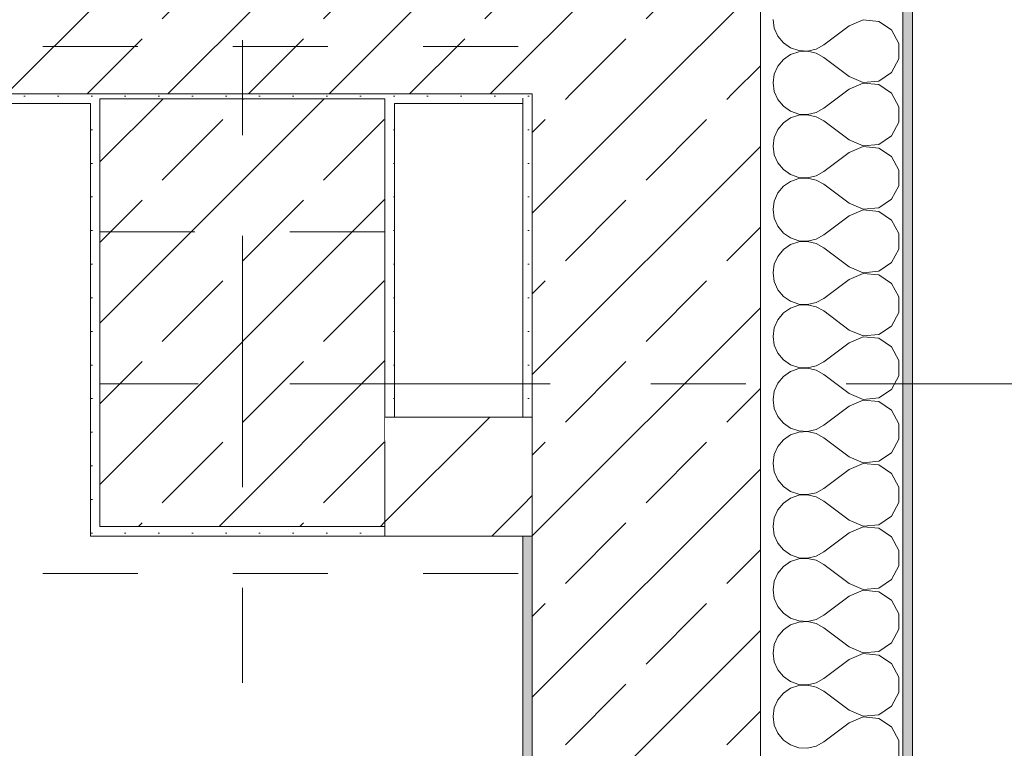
# Model space of a CAD drawing. Header units: metres. Extents: x -3.6 to 90.7, y -11.1 to 18.
# Tile 696 of 708: x 61.5 to 62.5, y 12.8 to 13.5. Entities that reach past the tile are written whole.
import ezdxf

# ---------------------------------------------------------------- set-up
doc = ezdxf.new("R2010")
doc.units = ezdxf.units.M
doc.header["$MEASUREMENT"] = 0
for name, pattern in [('Achse', [0.2, 0.1, -0.05, 0, -0.05]), ('Strichlinie doppelt', [0.546806, 0.264583, -0.105833, 0.070556, -0.105833]), ('Untersicht', [0.1, 0.075, -0.025]), ('Wipeout_Contour', [1, 0, -1])]:
    doc.linetypes.add(name, pattern=pattern)
for name, color, linetype in [('152 - Bemaßung_ Beschriftung.Ausbau', 7, 'Continuous'), ('451 - Universal.Achsen Raster', 7, 'Continuous'), ('603 - Struktur.Bodenplatte_ Decke Roh', 7, 'Continuous'), ('604 - Struktur.Wand Aussen', 7, 'Continuous'), ('605 - Struktur.Wand Innen', 7, 'Continuous'), ('607 - Struktur.Stütze', 7, 'Continuous'), ('608 - Struktur.Träger', 7, 'Continuous'), ('650 - Abdeckung.Fußboden Aufbau', 7, 'Continuous'), ('Neubau_653 - Abdeckung.TB Verkofferung', 7, 'Continuous')]:
    doc.layers.add(name, color=color, linetype=linetype)
doc.styles.add('ERSTELLTER_STIL_2', font='txt')
doc.dimstyles.new('ERSTELLTER_STIL__1', dxfattribs={"dimtxt": 0.1, "dimasz": 0.0532, "dimexe": 0.18, "dimexo": 0.0625, "dimgap": 0, "dimtad": 1, "dimzin": 0, "dimdsep": 46, "dimtxsty": 'ERSTELLTER_STIL_2', "dimblk": 'ARROWHEAD_2', "dimblk1": 'ARROWHEAD_2', "dimblk2": 'ARROWHEAD_2', "dimcen": 0.09, "dimse1": 1, "dimse2": 1, "dimclrd": 7, "dimclre": 7, "dimclrt": 7, "dimazin": 0, "dimtfac": 1, "dimtdec": 4, "dimtmove": 0, "dimatfit": 3, "dimfxl": 1, "dimtolj": 1, "dimtzin": 0, "dimarcsym": 0})
doc.dimstyles.new('ERSTELLTER_STIL__3', dxfattribs={"dimtxt": 0.1, "dimasz": 0.0532, "dimexe": 0.18, "dimexo": 0.0625, "dimgap": 0, "dimtad": 1, "dimtih": 1, "dimtoh": 1, "dimzin": 0, "dimdsep": 46, "dimtxsty": 'ERSTELLTER_STIL_2', "dimblk": 'ARROWHEAD_2', "dimblk1": 'ARROWHEAD_2', "dimblk2": 'ARROWHEAD_2', "dimcen": 0.09, "dimse1": 1, "dimse2": 1, "dimclrd": 7, "dimclre": 7, "dimclrt": 7, "dimazin": 0, "dimtfac": 1, "dimtdec": 4, "dimtmove": 0, "dimatfit": 3, "dimfxl": 1, "dimtolj": 1, "dimtzin": 0, "dimarcsym": 0})
doc.dimstyles.new('ERSTELLTER_STIL__9', dxfattribs={"dimtxt": 0.1, "dimasz": 0.0532, "dimexe": 0.18, "dimexo": 0.0625, "dimgap": 0, "dimtad": 1, "dimtih": 1, "dimtoh": 1, "dimzin": 0, "dimdsep": 46, "dimtxsty": 'ERSTELLTER_STIL_2', "dimblk": 'ARROWHEAD_2', "dimblk1": 'ARROWHEAD_2', "dimblk2": 'ARROWHEAD_2', "dimcen": 0.09, "dimse1": 1, "dimse2": 1, "dimclrd": 7, "dimclre": 7, "dimclrt": 7, "dimazin": 0, "dimtfac": 1, "dimtdec": 4, "dimtmove": 2, "dimatfit": 3, "dimfxl": 1, "dimtolj": 1, "dimtzin": 0, "dimarcsym": 0})
pattern_1 = [(45, (0, 0), (-0.08485281, 0.08485281), []), (45, (-0.04243, 0.04243), (-0.08485281, 0.08485281), [0.09, -0.03])]
pattern_2 = [(45, (0, 0), (-0.01767767, 0.01767767), [0, -0.025])]
pattern_3 = [(45, (0, 0), (-0.06363961, 0.06363961), [])]

# ---------------------------------------------------------------- blocks, each defined once
blk = doc.blocks.new('*X68')
at = {"layer": '604 - Struktur.Wand Aussen', "color": 7, "linetype": 'Continuous', "lineweight": 5}
for p, q in [((62.2884, 13.5333), (62.2896, 13.5242)), ((62.3833, 13.533), (62.3684, 13.5267)), ((62.3995, 13.5314), (62.3833, 13.533)), ((62.2896, 13.5242), (62.2933, 13.5158)), ((62.3684, 13.5267), (62.3417, 13.5067)), ((62.413, 13.5224), (62.3995, 13.5314)), ((62.4207, 13.5081), (62.413, 13.5224)), ((62.2933, 13.5158), (62.2992, 13.5087)), ((62.2992, 13.5087), (62.3068, 13.5035)), ((62.3068, 13.5035), (62.3155, 13.5006)), ((62.3155, 13.5006), (62.3247, 13.5001)), ((62.3247, 13.5001), (62.3336, 13.5022)), ((62.3336, 13.5022), (62.3417, 13.5067)), ((62.4207, 13.4919), (62.4207, 13.5081)), ((62.2992, 13.4913), (62.2933, 13.4842)), ((62.3068, 13.4965), (62.2992, 13.4913)), ((62.3155, 13.4994), (62.3068, 13.4965)), ((62.3247, 13.4999), (62.3155, 13.4994)), ((62.3336, 13.4978), (62.3247, 13.4999)), ((62.3417, 13.4933), (62.3336, 13.4978)), ((62.3684, 13.4733), (62.3417, 13.4933)), ((62.413, 13.4776), (62.4207, 13.4919)), ((62.2933, 13.4842), (62.2896, 13.4758)), ((62.2896, 13.4758), (62.2884, 13.4667)), ((62.3684, 13.4733), (62.3833, 13.467)), ((62.3995, 13.4686), (62.413, 13.4776)), ((62.2884, 13.4667), (62.2896, 13.4576)), ((62.3684, 13.46), (62.3417, 13.44)), ((62.3833, 13.4663), (62.3684, 13.46)), ((62.3833, 13.467), (62.3995, 13.4686)), ((62.3995, 13.4648), (62.3833, 13.4663)), ((62.413, 13.4558), (62.3995, 13.4648)), ((62.2896, 13.4576), (62.2933, 13.4491)), ((62.2933, 13.4491), (62.2992, 13.4421)), ((62.4207, 13.4415), (62.413, 13.4558)), ((62.2992, 13.4421), (62.3068, 13.4369)), ((62.3336, 13.4355), (62.3417, 13.44)), ((62.4207, 13.4252), (62.4207, 13.4415)), ((62.3068, 13.4298), (62.2992, 13.4246)), ((62.3068, 13.4369), (62.3155, 13.4339)), ((62.3155, 13.4328), (62.3068, 13.4298)), ((62.3155, 13.4339), (62.3247, 13.4335)), ((62.3247, 13.4332), (62.3155, 13.4328)), ((62.3247, 13.4335), (62.3336, 13.4355)), ((62.3336, 13.4311), (62.3247, 13.4332)), ((62.3417, 13.4267), (62.3336, 13.4311)), ((62.2933, 13.4175), (62.2896, 13.4091)), ((62.2992, 13.4246), (62.2933, 13.4175)), ((62.3684, 13.4067), (62.3417, 13.4267)), ((62.413, 13.4109), (62.4207, 13.4252)), ((62.2896, 13.4091), (62.2884, 13.4)), ((62.3995, 13.4019), (62.413, 13.4109)), ((62.2884, 13.4), (62.2896, 13.3909)), ((62.3684, 13.4067), (62.3833, 13.4004)), ((62.3833, 13.3996), (62.3684, 13.3933)), ((62.3833, 13.4004), (62.3995, 13.4019)), ((62.3995, 13.3981), (62.3833, 13.3996)), ((62.413, 13.3891), (62.3995, 13.3981)), ((62.2896, 13.3909), (62.2933, 13.3825)), ((62.3684, 13.3933), (62.3417, 13.3733)), ((62.4207, 13.3748), (62.413, 13.3891)), ((62.2933, 13.3825), (62.2992, 13.3754)), ((62.2992, 13.3754), (62.3068, 13.3702)), ((62.3068, 13.3702), (62.3155, 13.3672)), ((62.3155, 13.3661), (62.3068, 13.3631)), ((62.3155, 13.3672), (62.3247, 13.3668)), ((62.3247, 13.3665), (62.3155, 13.3661)), ((62.3247, 13.3668), (62.3336, 13.3689)), ((62.3336, 13.3645), (62.3247, 13.3665)), ((62.3336, 13.3689), (62.3417, 13.3733)), ((62.4207, 13.3585), (62.4207, 13.3748)), ((62.2992, 13.3579), (62.2933, 13.3509)), ((62.3068, 13.3631), (62.2992, 13.3579)), ((62.3417, 13.36), (62.3336, 13.3645)), ((62.3684, 13.34), (62.3417, 13.36)), ((62.413, 13.3442), (62.4207, 13.3585)), ((62.2933, 13.3509), (62.2896, 13.3424)), ((62.2896, 13.3424), (62.2884, 13.3333)), ((62.3684, 13.34), (62.3833, 13.3337)), ((62.3833, 13.3337), (62.3995, 13.3352)), ((62.3995, 13.3352), (62.413, 13.3442)), ((62.2884, 13.3333), (62.2896, 13.3242)), ((62.3684, 13.3267), (62.3417, 13.3067)), ((62.3833, 13.333), (62.3684, 13.3267)), ((62.3995, 13.3314), (62.3833, 13.333)), ((62.413, 13.3224), (62.3995, 13.3314)), ((62.2896, 13.3242), (62.2933, 13.3158)), ((62.2933, 13.3158), (62.2992, 13.3087)), ((62.4207, 13.3081), (62.413, 13.3224)), ((62.2992, 13.3087), (62.3068, 13.3035)), ((62.3336, 13.3022), (62.3417, 13.3067)), ((62.4207, 13.2919), (62.4207, 13.3081)), ((62.3068, 13.2965), (62.2992, 13.2913)), ((62.3068, 13.3035), (62.3155, 13.3006)), ((62.3155, 13.2994), (62.3068, 13.2965)), ((62.3155, 13.3006), (62.3247, 13.3001)), ((62.3247, 13.2999), (62.3155, 13.2994)), ((62.3247, 13.3001), (62.3336, 13.3022)), ((62.3336, 13.2978), (62.3247, 13.2999)), ((62.3417, 13.2933), (62.3336, 13.2978)), ((62.3684, 13.2733), (62.3417, 13.2933)), ((62.2933, 13.2842), (62.2896, 13.2758)), ((62.2992, 13.2913), (62.2933, 13.2842)), ((62.413, 13.2776), (62.4207, 13.2919)), ((62.2896, 13.2758), (62.2884, 13.2667)), ((62.3684, 13.2733), (62.3833, 13.267)), ((62.3995, 13.2686), (62.413, 13.2776)), ((62.2884, 13.2667), (62.2896, 13.2576)), ((62.3833, 13.2663), (62.3684, 13.26)), ((62.3833, 13.267), (62.3995, 13.2686)), ((62.3995, 13.2648), (62.3833, 13.2663)), ((62.413, 13.2558), (62.3995, 13.2648)), ((62.2896, 13.2576), (62.2933, 13.2491)), ((62.3684, 13.26), (62.3417, 13.24)), ((62.4207, 13.2415), (62.413, 13.2558)), ((62.2933, 13.2491), (62.2992, 13.2421)), ((62.2992, 13.2421), (62.3068, 13.2369)), ((62.4207, 13.2252), (62.4207, 13.2415)), ((62.3068, 13.2369), (62.3155, 13.2339)), ((62.3155, 13.2328), (62.3068, 13.2298)), ((62.3155, 13.2339), (62.3247, 13.2335)), ((62.3247, 13.2332), (62.3155, 13.2328)), ((62.3247, 13.2335), (62.3336, 13.2355)), ((62.3336, 13.2311), (62.3247, 13.2332)), ((62.3336, 13.2355), (62.3417, 13.24)), ((62.3417, 13.2267), (62.3336, 13.2311)), ((62.2992, 13.2246), (62.2933, 13.2175)), ((62.3068, 13.2298), (62.2992, 13.2246)), ((62.3684, 13.2067), (62.3417, 13.2267)), ((62.413, 13.2109), (62.4207, 13.2252)), ((62.2933, 13.2175), (62.2896, 13.2091)), ((62.3995, 13.2019), (62.413, 13.2109)), ((62.2896, 13.2091), (62.2884, 13.2)), ((62.2884, 13.2), (62.2896, 13.1909)), ((62.3684, 13.2067), (62.3833, 13.2004)), ((62.3833, 13.2004), (62.3995, 13.2019)), ((62.2896, 13.1909), (62.2933, 13.1825)), ((62.3684, 13.1933), (62.3417, 13.1733)), ((62.3833, 13.1996), (62.3684, 13.1933)), ((62.3995, 13.1981), (62.3833, 13.1996)), ((62.413, 13.1891), (62.3995, 13.1981)), ((62.2933, 13.1825), (62.2992, 13.1754)), ((62.4207, 13.1748), (62.413, 13.1891)), ((62.2992, 13.1754), (62.3068, 13.1702)), ((62.3068, 13.1702), (62.3155, 13.1672)), ((62.3247, 13.1668), (62.3336, 13.1689)), ((62.3336, 13.1689), (62.3417, 13.1733)), ((62.4207, 13.1585), (62.4207, 13.1748)), ((62.3068, 13.1631), (62.2992, 13.1579)), ((62.3155, 13.1661), (62.3068, 13.1631)), ((62.3155, 13.1672), (62.3247, 13.1668)), ((62.3247, 13.1665), (62.3155, 13.1661)), ((62.3336, 13.1645), (62.3247, 13.1665)), ((62.3417, 13.16), (62.3336, 13.1645)), ((62.3684, 13.14), (62.3417, 13.16)), ((62.413, 13.1442), (62.4207, 13.1585)), ((62.2933, 13.1509), (62.2896, 13.1424)), ((62.2992, 13.1579), (62.2933, 13.1509)), ((62.2896, 13.1424), (62.2884, 13.1333)), ((62.3684, 13.14), (62.3833, 13.1337)), ((62.3995, 13.1352), (62.413, 13.1442)), ((62.2884, 13.1333), (62.2896, 13.1242)), ((62.3833, 13.133), (62.3684, 13.1267)), ((62.3833, 13.1337), (62.3995, 13.1352)), ((62.3995, 13.1314), (62.3833, 13.133)), ((62.413, 13.1224), (62.3995, 13.1314)), ((62.2896, 13.1242), (62.2933, 13.1158)), ((62.3684, 13.1267), (62.3417, 13.1067)), ((62.4207, 13.1081), (62.413, 13.1224)), ((62.2933, 13.1158), (62.2992, 13.1087)), ((62.2992, 13.1087), (62.3068, 13.1035)), ((62.3336, 13.1022), (62.3417, 13.1067)), ((62.4207, 13.0919), (62.4207, 13.1081)), ((62.3068, 13.0965), (62.2992, 13.0913)), ((62.3068, 13.1035), (62.3155, 13.1006)), ((62.3155, 13.0994), (62.3068, 13.0965)), ((62.3155, 13.1006), (62.3247, 13.1001)), ((62.3247, 13.0999), (62.3155, 13.0994)), ((62.3247, 13.1001), (62.3336, 13.1022)), ((62.3336, 13.0978), (62.3247, 13.0999)), ((62.3417, 13.0933), (62.3336, 13.0978)), ((62.2992, 13.0913), (62.2933, 13.0842)), ((62.3684, 13.0733), (62.3417, 13.0933)), ((62.413, 13.0776), (62.4207, 13.0919)), ((62.2896, 13.0758), (62.2884, 13.0667)), ((62.2933, 13.0842), (62.2896, 13.0758)), ((62.3995, 13.0686), (62.413, 13.0776)), ((62.2884, 13.0667), (62.2896, 13.0576)), ((62.3684, 13.0733), (62.3833, 13.067)), ((62.3833, 13.0663), (62.3684, 13.06)), ((62.3833, 13.067), (62.3995, 13.0686)), ((62.3995, 13.0648), (62.3833, 13.0663)), ((62.2896, 13.0576), (62.2933, 13.0491)), ((62.3684, 13.06), (62.3417, 13.04)), ((62.413, 13.0558), (62.3995, 13.0648)), ((62.4207, 13.0415), (62.413, 13.0558)), ((62.2933, 13.0491), (62.2992, 13.0421)), ((62.2992, 13.0421), (62.3068, 13.0369)), ((62.3068, 13.0369), (62.3155, 13.0339)), ((62.3247, 13.0335), (62.3336, 13.0355)), ((62.3336, 13.0355), (62.3417, 13.04)), ((62.4207, 13.0252), (62.4207, 13.0415)), ((62.2992, 13.0246), (62.2933, 13.0175)), ((62.3068, 13.0298), (62.2992, 13.0246)), ((62.3155, 13.0328), (62.3068, 13.0298)), ((62.3155, 13.0339), (62.3247, 13.0335)), ((62.3247, 13.0332), (62.3155, 13.0328)), ((62.3336, 13.0311), (62.3247, 13.0332)), ((62.3417, 13.0267), (62.3336, 13.0311)), ((62.3684, 13.0067), (62.3417, 13.0267)), ((62.413, 13.0109), (62.4207, 13.0252)), ((62.2933, 13.0175), (62.2896, 13.0091)), ((62.2896, 13.0091), (62.2884, 13)), ((62.3684, 13.0067), (62.3833, 13.0004)), ((62.3995, 13.0019), (62.413, 13.0109)), ((62.2884, 13), (62.2896, 12.9909)), ((62.3684, 12.9933), (62.3417, 12.9733)), ((62.3833, 12.9996), (62.3684, 12.9933)), ((62.3833, 13.0004), (62.3995, 13.0019)), ((62.3995, 12.9981), (62.3833, 12.9996)), ((62.413, 12.9891), (62.3995, 12.9981)), ((62.2896, 12.9909), (62.2933, 12.9825)), ((62.2933, 12.9825), (62.2992, 12.9754)), ((62.4207, 12.9748), (62.413, 12.9891)), ((62.2992, 12.9754), (62.3068, 12.9702)), ((62.3336, 12.9689), (62.3417, 12.9733)), ((62.4207, 12.9585), (62.4207, 12.9748)), ((62.3068, 12.9631), (62.2992, 12.9579)), ((62.3068, 12.9702), (62.3155, 12.9672)), ((62.3155, 12.9661), (62.3068, 12.9631)), ((62.3155, 12.9672), (62.3247, 12.9668)), ((62.3247, 12.9665), (62.3155, 12.9661)), ((62.3247, 12.9668), (62.3336, 12.9689)), ((62.3336, 12.9645), (62.3247, 12.9665)), ((62.3417, 12.96), (62.3336, 12.9645)), ((62.2992, 12.9579), (62.2933, 12.9509)), ((62.3684, 12.94), (62.3417, 12.96)), ((62.413, 12.9442), (62.4207, 12.9585)), ((62.2896, 12.9424), (62.2884, 12.9333)), ((62.2933, 12.9509), (62.2896, 12.9424)), ((62.3995, 12.9352), (62.413, 12.9442)), ((62.2884, 12.9333), (62.2896, 12.9242)), ((62.3684, 12.94), (62.3833, 12.9337)), ((62.3833, 12.933), (62.3684, 12.9267)), ((62.3833, 12.9337), (62.3995, 12.9352)), ((62.3995, 12.9314), (62.3833, 12.933)), ((62.413, 12.9224), (62.3995, 12.9314)), ((62.2896, 12.9242), (62.2933, 12.9158)), ((62.3684, 12.9267), (62.3417, 12.9067)), ((62.4207, 12.9081), (62.413, 12.9224)), ((62.2933, 12.9158), (62.2992, 12.9087)), ((62.2992, 12.9087), (62.3068, 12.9035)), ((62.3068, 12.9035), (62.3155, 12.9006)), ((62.3155, 12.9006), (62.3247, 12.9001)), ((62.3247, 12.8999), (62.3155, 12.8994)), ((62.3247, 12.9001), (62.3336, 12.9022)), ((62.3336, 12.8978), (62.3247, 12.8999)), ((62.3336, 12.9022), (62.3417, 12.9067)), ((62.4207, 12.8919), (62.4207, 12.9081)), ((62.2992, 12.8913), (62.2933, 12.8842)), ((62.3068, 12.8965), (62.2992, 12.8913)), ((62.3155, 12.8994), (62.3068, 12.8965)), ((62.3417, 12.8933), (62.3336, 12.8978)), ((62.3684, 12.8733), (62.3417, 12.8933)), ((62.413, 12.8776), (62.4207, 12.8919)), ((62.2933, 12.8842), (62.2896, 12.8758)), ((62.2896, 12.8758), (62.2884, 12.8667)), ((62.3684, 12.8733), (62.3833, 12.867)), ((62.3833, 12.867), (62.3995, 12.8686)), ((62.3995, 12.8686), (62.413, 12.8776)), ((62.2884, 12.8667), (62.2896, 12.8576)), ((62.3684, 12.86), (62.3417, 12.84)), ((62.3833, 12.8663), (62.3684, 12.86)), ((62.3995, 12.8648), (62.3833, 12.8663)), ((62.413, 12.8558), (62.3995, 12.8648)), ((62.2896, 12.8576), (62.2933, 12.8491)), ((62.2933, 12.8491), (62.2992, 12.8421)), ((62.4207, 12.8415), (62.413, 12.8558)), ((62.2992, 12.8421), (62.3068, 12.8369)), ((62.3336, 12.8355), (62.3417, 12.84)), ((62.4207, 12.8252), (62.4207, 12.8415)), ((62.3068, 12.8298), (62.2992, 12.8246)), ((62.3068, 12.8369), (62.3155, 12.8339)), ((62.3155, 12.8328), (62.3068, 12.8298)), ((62.3155, 12.8339), (62.3247, 12.8335)), ((62.3247, 12.8332), (62.3155, 12.8328)), ((62.3247, 12.8335), (62.3336, 12.8355)), ((62.3336, 12.8311), (62.3247, 12.8332)), ((62.3417, 12.8267), (62.3336, 12.8311)), ((62.2933, 12.8175), (62.2896, 12.8091)), ((62.2992, 12.8246), (62.2933, 12.8175)), ((62.3684, 12.8067), (62.3417, 12.8267)), ((62.413, 12.8109), (62.4207, 12.8252)), ((62.2896, 12.8091), (62.2884, 12.8)), ((62.3684, 12.8067), (62.3833, 12.8004)), ((62.3995, 12.8019), (62.413, 12.8109)), ((62.2884, 12.8), (62.2896, 12.7909)), ((62.3833, 12.7996), (62.3684, 12.7933)), ((62.3833, 12.8004), (62.3995, 12.8019)), ((62.3995, 12.7981), (62.3833, 12.7996)), ((62.413, 12.7891), (62.3995, 12.7981)), ((62.2896, 12.7909), (62.2933, 12.7825)), ((62.3684, 12.7933), (62.3417, 12.7733)), ((62.4207, 12.7748), (62.413, 12.7891)), ((62.2933, 12.7825), (62.2992, 12.7754)), ((62.2992, 12.7754), (62.3068, 12.7702)), ((62.3068, 12.7702), (62.3155, 12.7672)), ((62.3155, 12.7672), (62.3247, 12.7668)), ((62.3247, 12.7668), (62.3336, 12.7689)), ((62.3336, 12.7689), (62.3417, 12.7733)), ((62.4207, 12.7585), (62.4207, 12.7748))]:
    blk.add_line(p, q, dxfattribs=at)
blk = doc.blocks.new('*D282')
at = {"layer": '152 - Bemaßung_ Beschriftung.Ausbau', "color": 7, "linetype": 'Continuous', "lineweight": 5}
for p, q in [((58.195, 15.3025), (58.195, 15.4075)), ((62.035, 15.3025), (62.035, 15.4075)), ((58.2152, 15.39), (58.1748, 15.32)), ((62.0552, 15.39), (62.0148, 15.32)), ((58.195, 15.355), (62.035, 15.355))]:
    blk.add_line(p, q, dxfattribs=at)
at = {"layer": '152 - Bemaßung_ Beschriftung.Ausbau', "color": 7, "lineweight": 5, "insert": (59.982, 15.375), "char_height": 0.1, "attachment_point": 7, "style": 'ERSTELLTER_STIL_2'}
blk.add_mtext('\\A1;{\\pql;\\fArial|b0|i0|c0|p38;3,84}', dxfattribs=at)
blk = doc.blocks.new('ARROWHEAD_2')
at = {"color": 0, "linetype": 'Continuous', "lineweight": 0}
for p, q in [((-0.378, -0.655), (0.378, 0.655)), ((0, 0), (-1, 0))]:
    blk.add_line(p, q, dxfattribs=at)
blk = doc.blocks.new('*D283')
at = {"layer": '152 - Bemaßung_ Beschriftung.Ausbau', "color": 7, "linetype": 'Continuous', "lineweight": 5}
for p, q in [((62.035, 15.3025), (62.035, 15.4075)), ((62.275, 15.3025), (62.275, 15.4075)), ((62.0552, 15.39), (62.0148, 15.32)), ((62.2952, 15.39), (62.2548, 15.32)), ((62.035, 15.355), (62.275, 15.355))]:
    blk.add_line(p, q, dxfattribs=at)
at = {"layer": '152 - Bemaßung_ Beschriftung.Ausbau', "color": 7, "lineweight": 5, "char_height": 0.1, "attachment_point": 7, "style": 'ERSTELLTER_STIL_2'}
for s, insert in [('\\A1;{\\pql;\\fArial|b0|i0|c0|p38;24}', (62.0791, 15.375)), ('\\A1;{\\pql;\\fArial|b0|i0|c0|p38;15}', (62.2741, 15.3666))]:
    blk.add_mtext(s, dxfattribs=dict(at, insert=insert))
blk = doc.blocks.new('*D321')
at = {"layer": '152 - Bemaßung_ Beschriftung.Ausbau', "color": 7, "linetype": 'Continuous', "lineweight": 5}
for p, q in [((58.28, 15.8025), (58.28, 15.9075)), ((61.58, 15.8025), (61.58, 15.9075)), ((58.3002, 15.89), (58.2598, 15.82)), ((61.6002, 15.89), (61.5598, 15.82)), ((58.28, 15.855), (61.58, 15.855))]:
    blk.add_line(p, q, dxfattribs=at)
at = {"layer": '152 - Bemaßung_ Beschriftung.Ausbau', "color": 7, "lineweight": 5, "insert": (59.797, 15.875), "char_height": 0.1, "attachment_point": 7, "style": 'ERSTELLTER_STIL_2'}
blk.add_mtext('\\A1;{\\pql;\\fArial|b0|i0|c0|p38;3,30}', dxfattribs=at)
blk = doc.blocks.new('*D322')
at = {"layer": '152 - Bemaßung_ Beschriftung.Ausbau', "color": 7, "linetype": 'Continuous', "lineweight": 5}
for p, q in [((61.58, 15.8025), (61.58, 15.9075)), ((61.88, 15.8025), (61.88, 15.9075)), ((61.6002, 15.89), (61.5598, 15.82)), ((61.9002, 15.89), (61.8598, 15.82)), ((61.58, 15.855), (61.88, 15.855))]:
    blk.add_line(p, q, dxfattribs=at)
at = {"layer": '152 - Bemaßung_ Beschriftung.Ausbau', "color": 7, "lineweight": 5, "char_height": 0.1, "attachment_point": 7, "style": 'ERSTELLTER_STIL_2'}
for s, insert in [('\\A1;{\\pql;\\fArial|b0|i0|c0|p38;15\\fArial|b0|i0|c0|p38;\\A1{\\H.66x;\\S5^  ;}}', (61.8651, 15.8642)), ('\\A1;{\\pql;\\fArial|b0|i0|c0|p38;30}', (61.6541, 15.875))]:
    blk.add_mtext(s, dxfattribs=dict(at, insert=insert))
blk = doc.blocks.new('*D323')
at = {"layer": '152 - Bemaßung_ Beschriftung.Ausbau', "color": 7, "linetype": 'Continuous', "lineweight": 5}
for p, q in [((61.88, 15.8025), (61.88, 15.9075)), ((62.035, 15.8025), (62.035, 15.9075)), ((61.9002, 15.89), (61.8598, 15.82)), ((62.0552, 15.89), (62.0148, 15.82)), ((61.88, 15.855), (62.035, 15.855))]:
    blk.add_line(p, q, dxfattribs=at)
blk = doc.blocks.new('*D324')
at = {"layer": '152 - Bemaßung_ Beschriftung.Ausbau', "color": 7, "linetype": 'Continuous', "lineweight": 5}
for p, q in [((62.035, 15.8025), (62.035, 15.9075)), ((62.275, 15.8025), (62.275, 15.9075)), ((62.0552, 15.89), (62.0148, 15.82)), ((62.2952, 15.89), (62.2548, 15.82)), ((62.035, 15.855), (62.275, 15.855))]:
    blk.add_line(p, q, dxfattribs=at)
at = {"layer": '152 - Bemaßung_ Beschriftung.Ausbau', "color": 7, "lineweight": 5, "char_height": 0.1, "attachment_point": 7, "style": 'ERSTELLTER_STIL_2'}
for s, insert in [('\\A1;{\\pql;\\fArial|b0|i0|c0|p38;24}', (62.0791, 15.875)), ('\\A1;{\\pql;\\fArial|b0|i0|c0|p38;15}', (62.2746, 15.8645))]:
    blk.add_mtext(s, dxfattribs=dict(at, insert=insert))
blk = doc.blocks.new('*D498')
at = {"layer": '152 - Bemaßung_ Beschriftung.Ausbau', "color": 7, "linetype": 'Continuous', "lineweight": 5}
for p, q in [((63.4, 13.7152), (63.47, 13.6748)), ((63.4875, 13.695), (63.3825, 13.695)), ((63.435, 7.935), (63.435, 13.695)), ((63.4, 7.9552), (63.47, 7.9148)), ((63.4875, 7.935), (63.3825, 7.935))]:
    blk.add_line(p, q, dxfattribs=at)
at = {"layer": '152 - Bemaßung_ Beschriftung.Ausbau', "color": 7, "lineweight": 5, "char_height": 0.1, "attachment_point": 7, "rotation": 90, "style": 'ERSTELLTER_STIL_2'}
for s, insert in [('\\A1;{\\pql;\\fArial|b0|i0|c0|p38;15}', (63.4255, 13.6941)), ('\\A1;{\\pql;\\fArial|b0|i0|c0|p38;5,76}', (63.415, 10.682))]:
    blk.add_mtext(s, dxfattribs=dict(at, insert=insert))
blk = doc.blocks.new('*D507')
at = {"layer": '152 - Bemaßung_ Beschriftung.Ausbau', "color": 7, "linetype": 'Continuous', "lineweight": 5}
for p, q in [((63.9, 13.4752), (63.97, 13.4348)), ((63.9875, 13.455), (63.8825, 13.455)), ((63.935, 8.255), (63.935, 13.455)), ((63.9, 8.2752), (63.97, 8.2348)), ((63.9875, 8.255), (63.8825, 8.255))]:
    blk.add_line(p, q, dxfattribs=at)
at = {"layer": '152 - Bemaßung_ Beschriftung.Ausbau', "color": 7, "lineweight": 5, "insert": (63.915, 10.722), "char_height": 0.1, "attachment_point": 7, "rotation": 90, "style": 'ERSTELLTER_STIL_2'}
blk.add_mtext('\\A1;{\\pql;\\fArial|b0|i0|c0|p38;5,20}', dxfattribs=at)
blk = doc.blocks.new('*D508')
at = {"layer": '152 - Bemaßung_ Beschriftung.Ausbau', "color": 7, "linetype": 'Continuous', "lineweight": 5}
for p, q in [((63.9, 13.7152), (63.97, 13.6748)), ((63.9875, 13.695), (63.8825, 13.695)), ((63.935, 13.455), (63.935, 13.695)), ((63.9, 13.4752), (63.97, 13.4348)), ((63.9875, 13.455), (63.8825, 13.455))]:
    blk.add_line(p, q, dxfattribs=at)
at = {"layer": '152 - Bemaßung_ Beschriftung.Ausbau', "color": 7, "lineweight": 5, "char_height": 0.1, "attachment_point": 7, "rotation": 90, "style": 'ERSTELLTER_STIL_2'}
for s, insert in [('\\A1;{\\pql;\\fArial|b0|i0|c0|p38;15}', (63.9234, 13.6831)), ('\\A1;{\\pql;\\fArial|b0|i0|c0|p38;24}', (63.915, 13.4991))]:
    blk.add_mtext(s, dxfattribs=dict(at, insert=insert))
blk = doc.blocks.new('*D518')
at = {"layer": '152 - Bemaßung_ Beschriftung.Ausbau', "color": 7, "linetype": 'Continuous', "lineweight": 5}
for p, q in [((64.4, 13.0202), (64.47, 12.9798)), ((64.4875, 13), (64.3825, 13)), ((64.435, 8.5), (64.435, 13)), ((64.4, 8.5202), (64.47, 8.4798)), ((64.4875, 8.5), (64.3825, 8.5))]:
    blk.add_line(p, q, dxfattribs=at)
at = {"layer": '152 - Bemaßung_ Beschriftung.Ausbau', "color": 7, "lineweight": 5, "insert": (64.415, 10.617), "char_height": 0.1, "attachment_point": 7, "rotation": 90, "style": 'ERSTELLTER_STIL_2'}
blk.add_mtext('\\A1;{\\pql;\\fArial|b0|i0|c0|p38;4,50}', dxfattribs=at)
blk = doc.blocks.new('*D519')
at = {"layer": '152 - Bemaßung_ Beschriftung.Ausbau', "color": 7, "linetype": 'Continuous', "lineweight": 5}
for p, q in [((64.4, 13.4752), (64.47, 13.4348)), ((64.47, 13.4298), (64.4, 13.4702)), ((64.4875, 13.45), (64.3825, 13.45)), ((64.435, 13), (64.435, 13.45)), ((64.4, 13.0202), (64.47, 12.9798)), ((64.4875, 13), (64.3825, 13))]:
    blk.add_line(p, q, dxfattribs=at)
at = {"layer": '152 - Bemaßung_ Beschriftung.Ausbau', "color": 7, "lineweight": 5, "char_height": 0.1, "attachment_point": 7, "rotation": 90, "style": 'ERSTELLTER_STIL_2'}
for s, insert in [('\\A1;{\\pql;\\fArial|b0|i0|c0|p38;0\\fArial|b0|i0|c0|p38;\\A1{\\H.66x;\\S5^  ;}}', (64.4167, 13.3038)), ('\\A1;{\\pql;\\fArial|b0|i0|c0|p38;45}', (64.415, 13.0861))]:
    blk.add_mtext(s, dxfattribs=dict(at, insert=insert))
blk = doc.blocks.new('*D520')
at = {"layer": '152 - Bemaßung_ Beschriftung.Ausbau', "color": 7, "linetype": 'Continuous', "lineweight": 5}
for p, q in [((64.4, 13.4752), (64.47, 13.4348)), ((64.47, 13.4298), (64.4, 13.4702)), ((64.4875, 13.455), (64.3825, 13.455)), ((64.4875, 13.45), (64.3825, 13.45)), ((64.435, 13.45), (64.435, 13.455))]:
    blk.add_line(p, q, dxfattribs=at)
blk = doc.blocks.new('*D521')
at = {"layer": '152 - Bemaßung_ Beschriftung.Ausbau', "color": 7, "linetype": 'Continuous', "lineweight": 5}
for p, q in [((64.4, 13.7152), (64.47, 13.6748)), ((64.4875, 13.695), (64.3825, 13.695)), ((64.435, 13.455), (64.435, 13.695)), ((64.4, 13.4752), (64.47, 13.4348)), ((64.47, 13.4298), (64.4, 13.4702)), ((64.4875, 13.455), (64.3825, 13.455))]:
    blk.add_line(p, q, dxfattribs=at)
at = {"layer": '152 - Bemaßung_ Beschriftung.Ausbau', "color": 7, "lineweight": 5, "insert": (64.415, 13.4991), "char_height": 0.1, "attachment_point": 7, "rotation": 90, "style": 'ERSTELLTER_STIL_2'}
blk.add_mtext('\\A1;{\\pql;\\fArial|b0|i0|c0|p38;24}', dxfattribs=at)
blk = doc.blocks.new('*D523')
at = {"layer": '152 - Bemaßung_ Beschriftung.Ausbau', "color": 7, "linetype": 'Continuous', "lineweight": 5}
for p, q in [((64.935, 13.845), (64.935, 13.8792)), ((64.97, 13.8248), (64.9, 13.8652)), ((64.9875, 13.845), (64.8825, 13.845)), ((64.935, -0.145), (64.935, 13.845)), ((64.9, -0.1248), (64.97, -0.1652)), ((64.9875, -0.145), (64.8825, -0.145)), ((64.935, -0.1792), (64.935, -0.145))]:
    blk.add_line(p, q, dxfattribs=at)
at = {"layer": '152 - Bemaßung_ Beschriftung.Ausbau', "color": 7, "lineweight": 5, "insert": (64.915, 6.679), "char_height": 0.1, "attachment_point": 7, "rotation": 90, "style": 'ERSTELLTER_STIL_2'}
blk.add_mtext('\\A1;{\\pql;\\fArial|b0|i0|c0|p38;13,99}', dxfattribs=at)

msp = doc.modelspace()

# ---------------------------------------------------------------- hatches: boundary and pattern name
at = {"layer": '604 - Struktur.Wand Aussen', "linetype": 'Continuous', "lineweight": 0, "true_color": 0x000000}
h = msp.add_hatch(dxfattribs=at)
h.set_pattern_fill('Verputz_0001', color=18, style=0, pattern_type=2)
h.set_pattern_definition([(0, (0, 0), (0, 0.08660254), [0, -0.05]), (0, (0.025, 0.0433), (0, 0.08660254), [0, -0.05])])
h.paths.add_polyline_path([(62.425, 7.935), (62.435, 7.935), (62.435, 13.845), (62.425, 13.845)])
h = msp.add_hatch(dxfattribs=at)
h.set_pattern_fill('Beton__Stahlbeton_0001', color=18, style=0, pattern_type=2)
h.set_pattern_definition(pattern_1)
h.paths.add_polyline_path([(61.08, 13.575), (61.14, 13.575), (61.14, 13.505), (61.14, 13.455), (62.035, 13.455), (62.035, 13.695), (61.08, 13.695)])
h = msp.add_hatch(dxfattribs=at)
h.set_pattern_fill('Beton__Stahlbeton_0001', color=18, style=0, pattern_type=2)
h.set_pattern_definition(pattern_1)
h.paths.add_polyline_path([(62.035, 13.455), (62.275, 13.455), (62.275, 13.695)])
h = msp.add_hatch(dxfattribs=at)
h.set_pattern_fill('Beton__Stahlbeton_0001', color=18, style=0, pattern_type=2)
h.set_pattern_definition(pattern_1)
h.paths.add_polyline_path([(62.035, 13.455), (62.275, 13.695), (62.035, 13.695)])
h = msp.add_hatch(dxfattribs=at)
h.set_pattern_fill('Gips_0001', color=18, style=0, pattern_type=2)
h.set_pattern_definition(pattern_2)
h.paths.add_polyline_path([(61.14, 13.445), (61.57, 13.445), (61.57, 13.455), (61.14, 13.455)])
h = msp.add_hatch(dxfattribs=at)
h.set_pattern_fill('Gips_0001', color=18, style=0, pattern_type=2)
h.set_pattern_definition(pattern_2)
h.paths.add_polyline_path([(61.89, 13.445), (62.025, 13.445), (62.025, 13.455), (61.89, 13.455)])
h = msp.add_hatch(dxfattribs=at)
h.set_pattern_fill('Gips_0001', color=18, style=0, pattern_type=2)
h.set_pattern_definition(pattern_2)
h.paths.add_polyline_path([(62.025, 13.445), (62.035, 13.445), (62.035, 13.455)])
h = msp.add_hatch(dxfattribs=at)
h.set_pattern_fill('Gips_0001', color=18, style=0, pattern_type=2)
h.set_pattern_definition(pattern_2)
h.paths.add_polyline_path([(62.025, 13.445), (62.035, 13.455), (62.025, 13.455)])
at = {"layer": '607 - Struktur.Stütze', "linetype": 'Continuous', "lineweight": 0, "true_color": 0x000000}
h = msp.add_hatch(dxfattribs=at)
h.set_pattern_fill('Gips_0001', color=18, style=0, pattern_type=2)
h.set_pattern_definition(pattern_2)
h.paths.add_polyline_path([(61.57, 13.455), (61.57, 13.445), (61.58, 13.445), (61.58, 13.45), (61.88, 13.45), (61.88, 13.445), (61.89, 13.445), (61.89, 13.455)])
h = msp.add_hatch(dxfattribs=at)
h.set_pattern_fill('Beton__Stahlbeton_0001', color=18, style=0, pattern_type=2)
h.set_pattern_definition(pattern_1)
h.paths.add_polyline_path([(61.58, 13), (61.88, 13), (61.88, 13.45), (61.58, 13.45)])
h = msp.add_hatch(dxfattribs=at)
h.set_pattern_fill('Gips_0001', color=18, style=0, pattern_type=2)
h.set_pattern_definition(pattern_2)
h.paths.add_polyline_path([(61.58, 13.445), (61.57, 13.445), (61.57, 12.99), (61.88, 12.99), (61.88, 13), (61.58, 13)])
h = msp.add_hatch(dxfattribs=at)
h.set_pattern_fill('Gips_0001', color=18, style=0, pattern_type=2)
h.set_pattern_definition(pattern_2)
h.paths.add_polyline_path([(61.88, 13.445), (61.88, 13.115), (61.89, 13.115), (61.89, 13.445)])

# ---------------------------------------------------------------- linework, layer by layer
at = {"layer": '451 - Universal.Achsen Raster', "color": 160, "linetype": 'Strichlinie doppelt', "lineweight": 9, "true_color": 0x3232ff}
for p, q in [((61.73, -10.585), (61.73, 16.355)), ((64.935, 13.15), (-3.175, 13.15))]:
    msp.add_line(p, q, dxfattribs=at)
at = {"layer": '603 - Struktur.Bodenplatte_ Decke Roh', "color": 7, "linetype": 'Continuous', "lineweight": 18, "flags": 128}
msp.add_lwpolyline([(-0.015, 0.005), (62.275, 0.005), (62.275, 13.695), (50.78, 13.695), (50.78, 13.455), (50.78, 13), (50.84, 13), (50.84, 8.585), (49.03, 8.585), (49.03, 8.725), (47.41, 8.725), (47.41, 13), (47.48, 13), (47.48, 13.455), (47.48, 13.695), (14.78, 13.695)], dxfattribs=at)
at = {"layer": '604 - Struktur.Wand Aussen', "color": 7, "linetype": 'Continuous', "lineweight": 5}
msp.add_line((62.425, 7.935), (62.425, 13.705), dxfattribs=at)
at = {"layer": '604 - Struktur.Wand Aussen', "color": 7, "linetype": 'Continuous', "lineweight": 13}
for p, q in [((62.275, 13.455), (62.275, 13.695)), ((62.275, 13.455), (62.275, 13.695)), ((61.14, 13.455), (62.035, 13.455)), ((62.035, 13.445), (62.035, 13.455)), ((62.035, 13.445), (62.035, 13.455)), ((62.275, 7.935), (62.275, 13.455))]:
    msp.add_line(p, q, dxfattribs=at)
at = {"layer": '604 - Struktur.Wand Aussen', "color": 7, "linetype": 'Continuous', "lineweight": 5, "flags": 128}
for points in [[(62.435, 7.935), (62.435, 13.845)], [(61.14, 13.445), (61.57, 13.445)], [(61.89, 13.445), (62.025, 13.445)]]:
    msp.add_lwpolyline(points, dxfattribs=at)
at = {"layer": '607 - Struktur.Stütze', "color": 7, "linetype": 'Continuous', "lineweight": 13, "flags": 128}
msp.add_lwpolyline([(61.58, 13), (61.88, 13), (61.88, 13.45), (61.58, 13.45)], close=True, dxfattribs=at)
at = {"layer": '607 - Struktur.Stütze', "color": 7, "linetype": 'Continuous', "lineweight": 5, "flags": 128}
for points in [[(61.57, 13.445), (61.57, 12.99), (61.88, 12.99)], [(61.89, 13.115), (61.89, 13.445)]]:
    msp.add_lwpolyline(points, dxfattribs=at)
at = {"layer": '608 - Struktur.Träger', "color": 7, "linetype": 'Untersicht', "lineweight": 13}
msp.add_line((50.78, 13.31), (61.88, 13.31), dxfattribs=at)
at = {"layer": '608 - Struktur.Träger', "color": 7, "linetype": 'Achse', "lineweight": 9}
msp.add_line((50.78, 13.15), (61.88, 13.15), dxfattribs=at)
at = {"layer": '650 - Abdeckung.Fußboden Aufbau', "color": 7, "linetype": 'Continuous', "lineweight": 13, "flags": 128}
msp.add_lwpolyline([(61.57, 8.255), (61.57, 8.51), (62.025, 8.51), (62.025, 12.99), (61.57, 12.99), (61.57, 13.445), (58.29, 13.445), (58.29, 12.99), (58.195, 12.99), (58.195, 8.255)], dxfattribs=at)
at = {"layer": 'Neubau_653 - Abdeckung.TB Verkofferung', "color": 1, "linetype": 'Untersicht', "lineweight": 9}
for p, q in [((51.12, 13.505), (62.025, 13.505)), ((62.025, 12.9505), (62.025, 13.505)), ((51.12, 12.9505), (62.025, 12.9505))]:
    msp.add_line(p, q, dxfattribs=at)

# ---------------------------------------------------------------- block references
at = {"layer": '604 - Struktur.Wand Aussen', "color": 7, "lineweight": 18}
msp.add_blockref('*X68', (0, 0), dxfattribs=at)

# ---------------------------------------------------------------- dimensions: what is measured, and where the dimension line sits
at = {"layer": '152 - Bemaßung_ Beschriftung.Ausbau', "color": 7, "linetype": 'Continuous', "lineweight": 5}
for base, p1, p2, picture, middle in [((61.58, 15.855), (58.28, 13), (61.58, 13), '*D321', (59.9268, 15.925)), ((62.275, 15.855), (62.035, 13.455), (62.275, 13.695), '*D324', (62.1554, 15.925)), ((62.275, 15.355), (62.035, 13.455), (62.275, 13.695), '*D283', (62.1554, 15.425))]:
    dim = msp.add_linear_dim(base=base, p1=p1, p2=p2, dimstyle='ERSTELLTER_STIL__3', dxfattribs=at)
    dim.commit()
    dim.dimension.update_dxf_attribs({"geometry": picture, "text_midpoint": middle, "dimtype": 160})
for base, p1, p2, picture, middle in [((64.935, 13.845), (62.425, -0.145), (62.425, 13.845), '*D523', (64.865, 6.847)), ((63.435, 13.695), (62.155, 7.935), (62.275, 13.695), '*D498', (63.365, 10.8119)), ((63.935, 13.695), (62.035, 13.455), (62.275, 13.695), '*D508', (63.865, 13.5753)), ((64.435, 13.695), (61.89, 13.455), (62.275, 13.695), '*D521', (64.365, 13.5753)), ((64.43503, 13.455), (61.87999, 13.44998), (61.88999, 13.455), '*D520', (64.36502, 13.47696))]:
    dim = msp.add_linear_dim(base=base, p1=p1, p2=p2, angle=90, dimstyle='ERSTELLTER_STIL__1', dxfattribs=at)
    dim.commit()
    dim.dimension.update_dxf_attribs({"geometry": picture, "text_midpoint": middle, "dimtype": 160, "text_rotation": 90})

# ---------------------------------------------------------------- next in the draw order: wipeouts: each hides what was drawn before it
at = {"color": 254, "linetype": 'Wipeout_Contour', "lineweight": 0, "ltscale": 253.561242}
msp.add_wipeout([(62.025, 13.115), (62.025, 12.99), (62.035, 12.99), (62.035, 13.115)], dxfattribs=at).dxf.layer = '605 - Struktur.Wand Innen'

# ---------------------------------------------------------------- next in the draw order: hatches: boundary and pattern name
at = {"layer": '604 - Struktur.Wand Aussen', "linetype": 'Continuous', "lineweight": 0, "true_color": 0x000000}
h = msp.add_hatch(dxfattribs=at)
h.set_pattern_fill('Beton__Stahlbeton_0001', color=18, style=0, pattern_type=2)
h.set_pattern_definition(pattern_1)
h.paths.add_polyline_path([(62.035, 7.935), (62.085, 7.935), (62.155, 7.935), (62.275, 7.935), (62.275, 13.455), (62.035, 13.455)])
at = {"layer": '605 - Struktur.Wand Innen', "linetype": 'Continuous', "lineweight": 0, "true_color": 0x000000}
h = msp.add_hatch(dxfattribs=at)
h.set_pattern_fill('MW_Ziegel_0001', color=18, style=0, pattern_type=2)
h.set_pattern_definition(pattern_3)
h.paths.add_polyline_path([(62.025, 13.115), (62.025, 12.99), (62.035, 12.99), (62.035, 13.115)])

# ---------------------------------------------------------------- next in the draw order: linework, layer by layer
at = {"layer": '604 - Struktur.Wand Aussen', "color": 7, "linetype": 'Continuous', "lineweight": 13}
for p, q in [((62.035, 13.445), (62.035, 13.115)), ((62.035, 12.99), (62.035, 13.115)), ((62.035, 12.99), (62.035, 13.115)), ((62.035, 12.99), (62.035, 8.51))]:
    msp.add_line(p, q, dxfattribs=at)

# ---------------------------------------------------------------- next in the draw order: wipeouts: each hides what was drawn before it
at = {"color": 254, "linetype": 'Wipeout_Contour', "lineweight": 0, "ltscale": 253.257408}
msp.add_wipeout([(61.88, 12.99), (62.025, 12.99), (62.025, 13.115), (61.88, 13.115)], dxfattribs=at).dxf.layer = '605 - Struktur.Wand Innen'

# ---------------------------------------------------------------- next in the draw order: hatches: boundary and pattern name
at = {"layer": '604 - Struktur.Wand Aussen', "linetype": 'Continuous', "lineweight": 0, "true_color": 0x000000}
h = msp.add_hatch(dxfattribs=at)
h.set_pattern_fill('Gips_0001', color=18, style=0, pattern_type=2)
h.set_pattern_definition(pattern_2)
h.paths.add_polyline_path([(62.025, 13.445), (62.025, 13.115), (62.035, 13.115), (62.035, 13.445)])
h = msp.add_hatch(dxfattribs=at)
h.set_pattern_fill('Gips_0001', color=18, style=0, pattern_type=2)
h.set_pattern_definition(pattern_2)
h.paths.add_polyline_path([(62.025, 12.99), (62.025, 8.51), (62.035, 8.51), (62.035, 12.99)])
at = {"layer": '605 - Struktur.Wand Innen', "linetype": 'Continuous', "lineweight": 0, "true_color": 0x000000}
h = msp.add_hatch(dxfattribs=at)
h.set_pattern_fill('MW_Ziegel_0001', color=18, style=0, pattern_type=2)
h.set_pattern_definition(pattern_3)
h.paths.add_polyline_path([(61.88, 12.99), (62.025, 12.99), (62.025, 13.115), (61.88, 13.115)])

# ---------------------------------------------------------------- next in the draw order: linework, layer by layer
at = {"layer": '604 - Struktur.Wand Aussen', "color": 7, "linetype": 'Continuous', "lineweight": 18}
for p, q in [((62.035, 13.115), (62.025, 13.115)), ((62.035, 13.115), (62.025, 13.115)), ((62.025, 12.99), (62.035, 12.99)), ((62.025, 12.99), (62.035, 12.99))]:
    msp.add_line(p, q, dxfattribs=at)
at = {"layer": '604 - Struktur.Wand Aussen', "color": 7, "linetype": 'Continuous', "lineweight": 5, "flags": 128}
for points in [[(62.025, 13.445), (62.025, 13.115)], [(62.025, 12.99), (62.025, 8.51)]]:
    msp.add_lwpolyline(points, dxfattribs=at)
at = {"layer": '605 - Struktur.Wand Innen', "color": 7, "linetype": 'Continuous', "lineweight": 18, "flags": 128}
for points in [[(62.025, 13.115), (61.88, 13.115)], [(61.88, 12.99), (61.88, 13)], [(61.88, 12.99), (62.025, 12.99)]]:
    msp.add_lwpolyline(points, dxfattribs=at)
at = {"layer": '608 - Struktur.Träger', "color": 7, "linetype": 'Untersicht', "lineweight": 13}
for p, q in [((61.88, 12.99), (61.88, 13.31)), ((50.78, 12.99), (61.88, 12.99))]:
    msp.add_line(p, q, dxfattribs=at)

# ---------------------------------------------------------------- next in the draw order: dimensions: what is measured, and where the dimension line sits
at = {"layer": '152 - Bemaßung_ Beschriftung.Ausbau', "color": 7, "linetype": 'Continuous', "lineweight": 5}
for base, p1, p2, dimstyle, picture, middle in [((61.88, 15.855), (61.58, 13), (61.88, 13), 'ERSTELLTER_STIL__3', '*D322', (61.7303, 15.925)), ((62.03503, 15.855), (61.87999, 12.99998), (62.03503, 13.455), 'ERSTELLTER_STIL__9', '*D323', (62.07641, 15.91589)), ((62.035, 15.355), (58.195, 10.6275), (62.035, 13.455), 'ERSTELLTER_STIL__3', '*D282', (60.1119, 15.425))]:
    dim = msp.add_linear_dim(base=base, p1=p1, p2=p2, dimstyle=dimstyle, dxfattribs=at)
    dim.commit()
    dim.dimension.update_dxf_attribs({"geometry": picture, "text_midpoint": middle, "dimtype": 160})
for base, p1, p2, picture, middle in [((64.435, 13.45), (61.58, 13), (61.88, 13.45), '*D519', (64.365, 13.1623)), ((63.935, 13.455), (58.13, 8.255), (62.035, 13.455), '*D507', (63.865, 10.8519)), ((64.435, 13), (61.58, 8.5), (61.58, 13), '*D518', (64.365, 10.7468))]:
    dim = msp.add_linear_dim(base=base, p1=p1, p2=p2, angle=90, dimstyle='ERSTELLTER_STIL__1', dxfattribs=at)
    dim.commit()
    dim.dimension.update_dxf_attribs({"geometry": picture, "text_midpoint": middle, "dimtype": 160, "text_rotation": 90})

doc.saveas('drawing.dxf')
